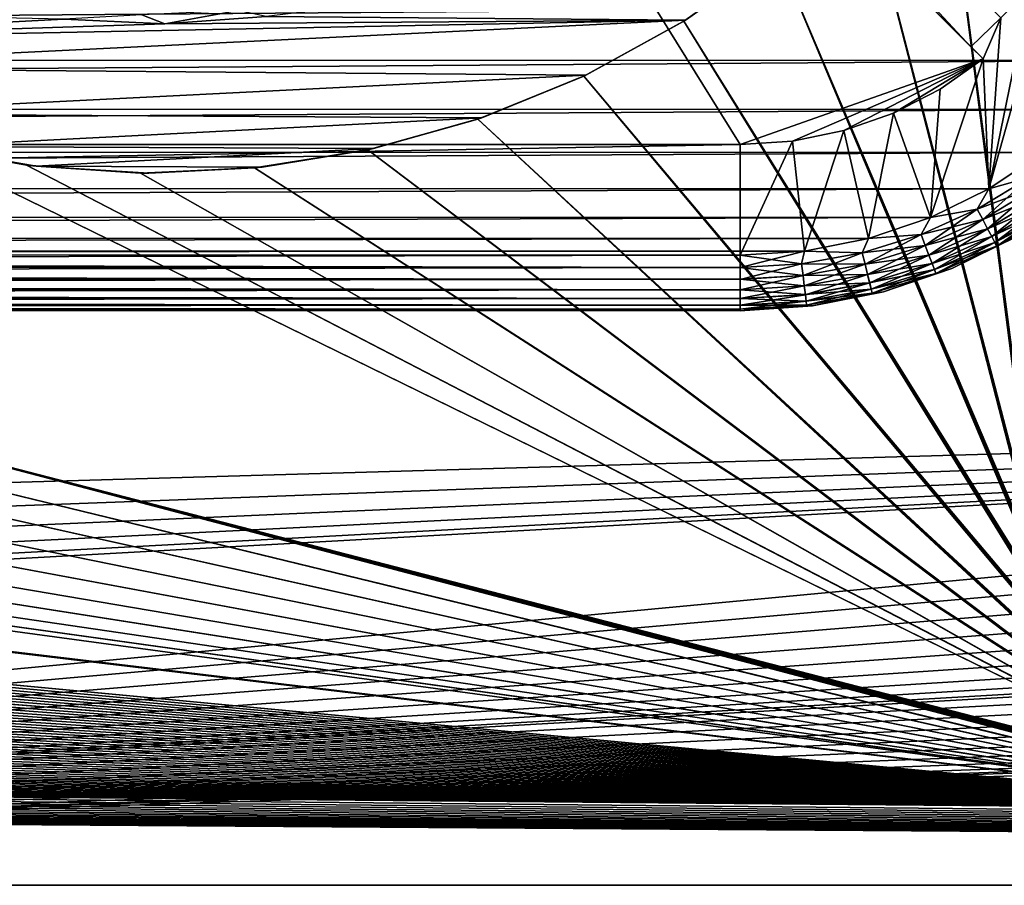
# Model space of a CAD drawing. Header units: metres. Extents: x -205 to 205, y -104 to 104.
# Tile 1025 of 1056: x 42 to 59, y -75 to -59. Entities that reach past the tile are written whole.
import ezdxf

# ---------------------------------------------------------------- set-up
doc = ezdxf.new("R2010")
doc.units = ezdxf.units.M
doc.layers.add('solid_01_2-CONSUMER_EHM_BOX_SW0001', color=7, linetype='CONTINUOUS')

msp = doc.modelspace()

# ---------------------------------------------------------------- linework, layer by layer
at = {"layer": 'solid_01_2-CONSUMER_EHM_BOX_SW0001'}
for points in [[(37.725636, -66.17981), (37.7257, 66.262611), (93.554939, 67.880234)], [(37.725636, -66.737389), (93.554939, 67.880234), (93.353928, 67.360405)], [(37.725636, -66.737389), (37.725636, -66.17981), (93.554939, 67.880234)], [(37.725636, -66.737389), (93.353928, 67.360405), (93.252739, 66.82016)], [(37.423435, -67.797455), (93.252739, 66.82016), (93.252739, 66.262589)], [(37.423435, -67.797455), (37.624447, -67.277626), (93.252739, 66.82016)], [(37.624447, -67.277626), (37.725636, -66.737389), (93.252739, 66.82016)], [(93.25267, -66.17984), (37.423435, -67.797455), (93.252739, 66.262589)], [(44.349907, -44.328465, 63.120499), (58.767025, -59.808388, 69), (49.672161, -50.712219, 65.42598)], [(44.349907, -44.328465, 63.120499), (59.303871, -59.284576, 69), (58.767025, -59.808388, 69)], [(37.595528, -61.574837, 72), (43.786026, -46.668743, 72), (44.826401, -45.865761, 72)], [(54.595528, -61.576061, 72), (37.595528, -61.574837, 72), (44.826401, -45.865761, 72)], [(54.595528, -61.576061, 72), (44.826401, -45.865761, 72), (58.986565, -60.027958, 72)], [(58.986565, -60.027958, 69), (58.986565, -60.027958, 72), (44.826401, -45.865761, 72)], [(49.672161, -50.712219, 65.42598), (58.767025, -59.808388, 69), (44.826401, -45.865761, 72)], [(58.986565, -60.027958, 69), (44.826401, -45.865761, 72), (58.767025, -59.808388, 69)], [(37.595528, -61.574837, 72), (42.657833, -47.341644, 72), (43.786026, -46.668743, 72)], [(37.595528, -61.574837, 72), (41.456921, -47.875465, 72), (42.657833, -47.341644, 72)], [(59.381618, -53.540619, 1.5), (58.186703, -55.236923, 1.5), (59.871582, -68.087105, 1.5)], [(58.186703, -55.236923, 1.5), (56.814636, -56.77578, 1.5), (59.922031, -68.719315, 1.5)], [(58.186703, -55.236923, 1.5), (59.876194, -68.214912, 1.5), (59.871582, -68.087105, 1.5)], [(58.186703, -55.236923, 1.5), (59.883545, -68.342033, 1.5), (59.876194, -68.214912, 1.5)], [(58.186703, -55.236923, 1.5), (59.893635, -68.468483, 1.5), (59.883545, -68.342033, 1.5)], [(58.186703, -55.236923, 1.5), (59.906464, -68.594238, 1.5), (59.893635, -68.468483, 1.5)], [(58.186703, -55.236923, 1.5), (59.922031, -68.719315, 1.5), (59.906464, -68.594238, 1.5)], [(56.814636, -56.77578, 1.5), (55.27655, -58.148926, 1.5), (60.041077, -69.334816, 1.5)], [(56.814636, -56.77578, 1.5), (59.940338, -68.843712, 1.5), (59.922031, -68.719315, 1.5)], [(56.814636, -56.77578, 1.5), (59.961388, -68.967422, 1.5), (59.940338, -68.843712, 1.5)], [(56.814636, -56.77578, 1.5), (59.985172, -69.090446, 1.5), (59.961388, -68.967422, 1.5)], [(56.814636, -56.77578, 1.5), (60.011715, -69.212845, 1.5), (59.985172, -69.090446, 1.5)], [(56.814636, -56.77578, 1.5), (60.041077, -69.334816, 1.5), (60.011715, -69.212845, 1.5)], [(55.288273, -58.139797, 1.571667), (46.032791, -59.259937, 1.571667), (53.608139, -59.325974, 1.571667)], [(55.27655, -58.148926, 1.5), (53.580513, -59.345207, 1.5), (60.322887, -70.168129, 1.5)], [(53.608139, -59.325974, 1.571667), (53.580513, -59.345207, 1.5), (55.27655, -58.148926, 1.5)], [(55.288273, -58.139797, 1.571667), (53.608139, -59.325974, 1.571667), (55.27655, -58.148926, 1.5)], [(55.27655, -58.148926, 1.5), (60.073231, -69.456268, 1.5), (60.041077, -69.334816, 1.5)], [(55.27655, -58.148926, 1.5), (60.108147, -69.57711, 1.5), (60.073231, -69.456268, 1.5)], [(55.27655, -58.148926, 1.5), (60.145786, -69.697212, 1.5), (60.108147, -69.57711, 1.5)], [(55.27655, -58.148926, 1.5), (60.186115, -69.816483, 1.5), (60.145786, -69.697212, 1.5)], [(55.27655, -58.148926, 1.5), (60.229095, -69.934792, 1.5), (60.186115, -69.816483, 1.5)], [(55.27655, -58.148926, 1.5), (60.2747, -70.052048, 1.5), (60.229095, -69.934792, 1.5)], [(55.27655, -58.148926, 1.5), (60.322887, -70.168129, 1.5), (60.2747, -70.052048, 1.5)], [(59.827759, -58.747803, 69), (60.047298, -58.967377, 69), (59.091934, -62.37265, 69)], [(59.303871, -59.284576, 69), (59.827759, -58.747803, 69), (59.091934, -62.37265, 69)], [(-62.400558, -59.064125, 75), (-61.746052, -60.04459, 75), (62.391975, -59.073086, 75)], [(60.047298, -58.967377, 69), (60.072399, -61.718143, 69), (59.091934, -62.37265, 69)], [(-61.746052, -60.04459, 75), (61.737328, -60.053455, 75), (62.391975, -59.073086, 75)], [(34.980827, -59.691872, 1.571667), (42.377007, -59.311321, 1.571667), (34.075726, -59.13512, 1.571667)], [(42.377007, -59.311321, 1.571667), (44.202248, -59.394993, 1.571667), (43.784122, -59.229679, 1.656628)], [(44.202248, -59.394993, 1.571667), (45.524376, -59.153698, 1.656628), (43.784122, -59.229679, 1.656628)], [(44.202248, -59.394993, 1.571667), (46.032791, -59.259937, 1.571667), (45.524376, -59.153698, 1.656628)], [(34.980827, -59.691872, 1.571667), (44.202248, -59.394993, 1.571667), (42.377007, -59.311321, 1.571667)], [(53.608139, -59.325974, 1.571667), (44.202248, -59.394993, 1.571667), (34.980827, -59.691872, 1.571667)], [(53.608139, -59.325974, 1.571667), (34.980827, -59.691872, 1.571667), (35.908718, -60.191017, 1.571667)], [(53.608139, -59.325974, 1.571667), (35.908718, -60.191017, 1.571667), (51.808727, -60.318104, 1.571667)], [(53.608139, -59.325974, 1.571667), (46.032791, -59.259937, 1.571667), (44.202248, -59.394993, 1.571667)], [(53.580513, -59.345207, 1.5), (51.770203, -60.336609, 1.5), (60.733032, -70.951942, 1.5)], [(51.808727, -60.318104, 1.571667), (51.770203, -60.336609, 1.5), (53.580513, -59.345207, 1.5)], [(53.608139, -59.325974, 1.571667), (51.808727, -60.318104, 1.571667), (53.580513, -59.345207, 1.5)], [(53.580513, -59.345207, 1.5), (60.373623, -70.282928, 1.5), (60.322887, -70.168129, 1.5)], [(53.580513, -59.345207, 1.5), (60.426952, -70.396797, 1.5), (60.373623, -70.282928, 1.5)], [(53.580513, -59.345207, 1.5), (60.48291, -70.509888, 1.5), (60.426952, -70.396797, 1.5)], [(53.580513, -59.345207, 1.5), (60.541496, -70.622078, 1.5), (60.48291, -70.509888, 1.5)], [(53.580513, -59.345207, 1.5), (60.602711, -70.733231, 1.5), (60.541496, -70.622078, 1.5)], [(53.580513, -59.345207, 1.5), (60.666557, -70.843224, 1.5), (60.602711, -70.733231, 1.5)], [(53.580513, -59.345207, 1.5), (60.733032, -70.951942, 1.5), (60.666557, -70.843224, 1.5)], [(59.303871, -59.284576, 69), (58.986565, -60.027958, 69), (58.767025, -59.808388, 69)], [(59.303871, -59.284576, 69), (59.091934, -62.37265, 69), (58.986565, -60.027958, 69)], [(-61.746052, -60.04459, 75), (-60.968388, -60.931721, 75), (61.737328, -60.053455, 75)], [(-60.968388, -60.931721, 75), (60.959534, -60.940475, 75), (61.737328, -60.053455, 75)], [(55.542053, -61.511841, 72), (54.595528, -61.576061, 72), (58.986565, -60.027958, 72)], [(56.470581, -61.320396, 72), (55.542053, -61.511841, 72), (58.986565, -60.027958, 72)], [(57.365765, -61.004791, 72), (56.470581, -61.320396, 72), (58.986565, -60.027958, 72)], [(58.209049, -60.571568, 72), (57.365765, -61.004791, 72), (58.986565, -60.027958, 72)], [(59.091934, -62.37265, 69), (58.034176, -62.893459, 69), (58.986565, -60.027958, 69)], [(58.209049, -60.571568, 69), (58.986565, -60.027958, 69), (58.034176, -62.893459, 69)], [(58.209049, -60.571568, 69), (58.209049, -60.571568, 72), (58.986565, -60.027958, 72)], [(58.209049, -60.571568, 69), (58.986565, -60.027958, 72), (58.986565, -60.027958, 69)], [(51.808727, -60.318104, 1.571667), (35.908718, -60.191017, 1.571667), (37.847809, -61.0177, 1.571667)], [(51.808727, -60.318104, 1.571667), (37.847809, -61.0177, 1.571667), (49.926815, -61.091404, 1.571667)], [(51.770203, -60.336609, 1.5), (49.857536, -61.115158, 1.5), (61.187134, -71.573723, 1.5)], [(49.926815, -61.091404, 1.571667), (49.857536, -61.115158, 1.5), (51.770203, -60.336609, 1.5)], [(51.808727, -60.318104, 1.571667), (49.926815, -61.091404, 1.571667), (51.770203, -60.336609, 1.5)], [(51.770203, -60.336609, 1.5), (60.802139, -71.059258, 1.5), (60.733032, -70.951942, 1.5)], [(51.770203, -60.336609, 1.5), (60.873878, -71.165047, 1.5), (60.802139, -71.059258, 1.5)], [(51.770203, -60.336609, 1.5), (60.948246, -71.26918, 1.5), (60.873878, -71.165047, 1.5)], [(51.770203, -60.336609, 1.5), (61.025246, -71.37178, 1.5), (60.948246, -71.26918, 1.5)], [(51.770203, -60.336609, 1.5), (61.104874, -71.473335, 1.5), (61.025246, -71.37178, 1.5)], [(51.770203, -60.336609, 1.5), (61.187134, -71.573723, 1.5), (61.104874, -71.473335, 1.5)], [(57.365765, -61.004791, 69), (57.365765, -61.004791, 72), (58.209049, -60.571568, 72)], [(57.365765, -61.004791, 69), (58.209049, -60.571568, 72), (58.209049, -60.571568, 69)], [(57.365765, -61.004791, 69), (58.209049, -60.571568, 69), (58.034176, -62.893459, 69)], [(-60.968388, -60.931721, 75), (-60.081367, -61.709515, 75), (60.959534, -60.940475, 75)], [(-60.081367, -61.709515, 75), (60.072403, -61.718143, 75), (60.959534, -60.940475, 75)], [(49.926815, -61.091404, 1.571667), (37.847809, -61.0177, 1.571667), (39.848186, -61.61153, 1.571667)], [(56.470581, -61.320396, 69), (56.470581, -61.320396, 72), (57.365765, -61.004791, 72)], [(56.470581, -61.320396, 69), (57.365765, -61.004791, 72), (57.365765, -61.004791, 69)], [(56.470581, -61.320396, 69), (57.365765, -61.004791, 69), (56.915894, -63.271935, 69)], [(57.365765, -61.004791, 69), (58.034176, -62.893459, 69), (56.915894, -63.271935, 69)], [(49.926815, -61.091404, 1.571667), (39.848186, -61.61153, 1.571667), (47.972454, -61.647808, 1.571667)], [(49.857536, -61.115158, 1.5), (47.869251, -61.669849, 1.5), (61.63789, -72.051971, 1.5)], [(47.972454, -61.647808, 1.571667), (47.869251, -61.669849, 1.5), (49.857536, -61.115158, 1.5)], [(49.926815, -61.091404, 1.571667), (47.972454, -61.647808, 1.571667), (49.857536, -61.115158, 1.5)], [(49.857536, -61.115158, 1.5), (61.272022, -71.672768, 1.5), (61.187134, -71.573723, 1.5)], [(49.857536, -61.115158, 1.5), (61.359543, -71.770287, 1.5), (61.272022, -71.672768, 1.5)], [(49.857536, -61.115158, 1.5), (61.449692, -71.866112, 1.5), (61.359543, -71.770287, 1.5)], [(49.857536, -61.115158, 1.5), (61.542477, -71.960068, 1.5), (61.449692, -71.866112, 1.5)], [(49.857536, -61.115158, 1.5), (61.63789, -72.051971, 1.5), (61.542477, -71.960068, 1.5)], [(55.542053, -61.511841, 69), (55.542053, -61.511841, 72), (56.470581, -61.320396, 72)], [(55.542053, -61.511841, 69), (56.470581, -61.320396, 72), (56.470581, -61.320396, 69)], [(55.542053, -61.511841, 69), (56.470581, -61.320396, 69), (55.760872, -63.500359, 69)], [(56.470581, -61.320396, 69), (56.915894, -63.271935, 69), (55.760872, -63.500359, 69)], [(55.542053, -61.511841, 69), (55.760872, -63.500359, 69), (54.595383, -63.576061, 69)], [(54.595528, -61.576061, 69), (55.542053, -61.511841, 69), (54.595383, -63.576061, 69)], [(54.595528, -61.576061, 69), (54.595528, -61.576061, 72), (55.542053, -61.511841, 72)], [(54.595528, -61.576061, 69), (55.542053, -61.511841, 72), (55.542053, -61.511841, 69)], [(-60.081367, -61.709515, 75), (-59.100994, -62.364162, 75), (60.072403, -61.718143, 75)], [(-59.100994, -62.364162, 75), (59.091938, -62.37265, 75), (60.072403, -61.718143, 75)], [(37.595528, -61.574837, 69), (54.595528, -61.576061, 69), (-54.604618, -63.568218, 69)], [(54.595528, -61.576061, 69), (54.595383, -63.576061, 69), (-54.604618, -63.568218, 69)], [(37.595528, -61.574837, 69), (37.595528, -61.574837, 72), (54.595528, -61.576061, 72)], [(37.595528, -61.574837, 69), (54.595528, -61.576061, 72), (54.595528, -61.576061, 69)], [(39.655487, -61.564114, 1.5), (37.739155, -66.458595, 1.5), (62.985886, -72.988861, 1.5)], [(39.655487, -61.564114, 1.5), (62.985886, -72.988861, 1.5), (62.879128, -72.93483, 1.5)], [(41.698982, -61.945698, 1.5), (39.655487, -61.564114, 1.5), (62.879128, -72.93483, 1.5)], [(39.848186, -61.61153, 1.571667), (39.655487, -61.564114, 1.5), (41.698982, -61.945698, 1.5)], [(41.873272, -61.96772, 1.571667), (39.848186, -61.61153, 1.571667), (41.698982, -61.945698, 1.5)], [(47.972454, -61.647808, 1.571667), (39.848186, -61.61153, 1.571667), (41.873272, -61.96772, 1.571667)], [(47.972454, -61.647808, 1.571667), (41.873272, -61.96772, 1.571667), (45.957188, -61.982449, 1.571667)], [(47.869251, -61.669849, 1.5), (45.821911, -61.997845, 1.5), (62.078075, -72.423019, 1.5)], [(45.957188, -61.982449, 1.571667), (45.821911, -61.997845, 1.5), (47.869251, -61.669849, 1.5)], [(47.972454, -61.647808, 1.571667), (45.957188, -61.982449, 1.571667), (47.869251, -61.669849, 1.5)], [(47.869251, -61.669849, 1.5), (61.721767, -72.128998, 1.5), (61.63789, -72.051971, 1.5)], [(47.869251, -61.669849, 1.5), (61.807583, -72.204277, 1.5), (61.721767, -72.128998, 1.5)], [(47.869251, -61.669849, 1.5), (61.895531, -72.278221, 1.5), (61.807583, -72.204277, 1.5)], [(47.869251, -61.669849, 1.5), (61.985737, -72.351196, 1.5), (61.895531, -72.278221, 1.5)], [(47.869251, -61.669849, 1.5), (62.078075, -72.423019, 1.5), (61.985737, -72.351196, 1.5)], [(59.834473, -62.16642, 69.02507), (59.091934, -62.37265, 69), (60.072399, -61.718143, 69)], [(59.833851, -62.16552, 74.975174), (60.072403, -61.718143, 75), (59.091938, -62.37265, 75)], [(41.698982, -61.945698, 1.5), (62.774071, -72.878616, 1.5), (62.670177, -72.819832, 1.5)], [(43.758938, -62.089436, 1.5), (41.698982, -61.945698, 1.5), (62.670177, -72.819832, 1.5)], [(41.698982, -61.945698, 1.5), (62.879128, -72.93483, 1.5), (62.774071, -72.878616, 1.5)], [(41.873272, -61.96772, 1.571667), (41.698982, -61.945698, 1.5), (43.758938, -62.089436, 1.5)], [(43.913315, -62.090946, 1.571667), (41.873272, -61.96772, 1.571667), (43.758938, -62.089436, 1.5)], [(45.957188, -61.982449, 1.571667), (41.873272, -61.96772, 1.571667), (43.913315, -62.090946, 1.571667)], [(45.821911, -61.997845, 1.5), (43.758938, -62.089436, 1.5), (62.466373, -72.695244, 1.5)], [(43.913315, -62.090946, 1.571667), (43.758938, -62.089436, 1.5), (45.821911, -61.997845, 1.5)], [(43.758938, -62.089436, 1.5), (62.56757, -72.758652, 1.5), (62.466373, -72.695244, 1.5)], [(43.758938, -62.089436, 1.5), (62.670177, -72.819832, 1.5), (62.56757, -72.758652, 1.5)], [(45.957188, -61.982449, 1.571667), (43.913315, -62.090946, 1.571667), (45.821911, -61.997845, 1.5)], [(45.821911, -61.997845, 1.5), (62.172432, -72.493515, 1.5), (62.078075, -72.423019, 1.5)], [(45.821911, -61.997845, 1.5), (62.268681, -72.5625, 1.5), (62.172432, -72.493515, 1.5)], [(45.821911, -61.997845, 1.5), (62.366703, -72.629807, 1.5), (62.268681, -72.5625, 1.5)], [(45.821911, -61.997845, 1.5), (62.466373, -72.695244, 1.5), (62.366703, -72.629807, 1.5)], [(59.833851, -62.16552, 74.975174), (59.091938, -62.37265, 75), (58.880856, -62.741535, 74.975174)], [(59.833851, -62.16552, 74.975174), (58.880856, -62.741535, 74.975174), (59.954071, -62.339714, 74.90136)], [(59.834473, -62.16642, 69.02507), (58.881363, -62.742504, 69.02507), (59.091934, -62.37265, 69)], [(58.979668, -62.929844, 69.099129), (58.881363, -62.742504, 69.02507), (59.834473, -62.16642, 69.02507)], [(59.954643, -62.340546, 69.099129), (58.979668, -62.929844, 69.099129), (59.834473, -62.16642, 69.02507)], [(-59.100994, -62.364162, 75), (-58.043312, -62.885124, 75), (59.091938, -62.37265, 75)], [(-58.043312, -62.885124, 75), (58.03418, -62.893459, 75), (59.091938, -62.37265, 75)], [(58.881363, -62.742504, 69.02507), (58.034176, -62.893459, 69), (59.091934, -62.37265, 69)], [(58.880856, -62.741535, 74.975174), (59.091938, -62.37265, 75), (58.03418, -62.893459, 75)], [(58.880856, -62.741535, 74.975174), (58.979198, -62.928947, 74.90136), (59.954071, -62.339714, 74.90136)], [(59.954071, -62.339714, 74.90136), (58.979198, -62.928947, 74.90136), (60.061928, -62.495995, 74.782249)], [(59.067841, -63.09787, 69.218445), (58.979668, -62.929844, 69.099129), (59.954643, -62.340546, 69.099129)], [(60.062424, -62.496719, 69.218445), (59.067841, -63.09787, 69.218445), (59.954643, -62.340546, 69.099129)], [(58.979198, -62.928947, 74.90136), (59.067432, -63.097092, 74.782249), (60.061928, -62.495995, 74.782249)], [(60.061928, -62.495995, 74.782249), (59.067432, -63.097092, 74.782249), (60.152008, -62.626518, 74.62384)], [(59.141445, -63.23814, 69.377037), (59.067841, -63.09787, 69.218445), (60.062424, -62.496719, 69.218445)], [(60.152405, -62.627094, 69.377037), (59.141445, -63.23814, 69.377037), (60.062424, -62.496719, 69.218445)], [(58.880856, -62.741535, 74.975174), (58.03418, -62.893459, 75), (57.865372, -63.198479, 74.975174)], [(58.880856, -62.741535, 74.975174), (57.865372, -63.198479, 74.975174), (58.979198, -62.928947, 74.90136)], [(58.881363, -62.742504, 69.02507), (57.865761, -63.199501, 69.02507), (58.034176, -62.893459, 69)], [(57.940769, -63.397324, 69.099129), (57.865761, -63.199501, 69.02507), (58.881363, -62.742504, 69.02507)], [(58.979668, -62.929844, 69.099129), (57.940769, -63.397324, 69.099129), (58.881363, -62.742504, 69.02507)], [(59.067432, -63.097092, 74.782249), (59.141121, -63.237518, 74.62384), (60.152008, -62.626518, 74.62384)], [(60.152008, -62.626518, 74.62384), (59.141121, -63.237518, 74.62384), (60.21978, -62.72472, 74.43409)], [(59.141121, -63.237518, 74.62384), (59.196564, -63.343178, 74.43409), (60.21978, -62.72472, 74.43409)], [(59.196789, -63.343605, 69.566925), (59.141445, -63.23814, 69.377037), (60.152405, -62.627094, 69.377037)], [(60.21978, -62.72472, 74.43409), (59.196564, -63.343178, 74.43409), (60.261845, -62.785671, 74.222519)], [(59.196564, -63.343178, 74.43409), (59.230976, -63.408752, 74.222519), (60.261845, -62.785671, 74.222519)], [(60.220058, -62.725121, 69.566925), (59.196789, -63.343605, 69.566925), (60.152405, -62.627094, 69.377037)], [(59.231091, -63.408974, 69.778572), (59.196789, -63.343605, 69.566925), (60.220058, -62.725121, 69.566925)], [(59.595409, -63.236671, 74), (60.261845, -62.785671, 74.222519), (59.230976, -63.408752, 74.222519)], [(60.261986, -62.785877, 69.778572), (59.231091, -63.408974, 69.778572), (60.220058, -62.725121, 69.566925)], [(59.595409, -63.236671, 70), (59.231091, -63.408974, 69.778572), (60.261986, -62.785877, 69.778572)], [(-58.043312, -62.885124, 75), (-56.925083, -63.26376, 75), (58.03418, -62.893459, 75)], [(-56.925083, -63.26376, 75), (56.915897, -63.271935, 75), (58.03418, -62.893459, 75)], [(57.865761, -63.199501, 69.02507), (56.915894, -63.271935, 69), (58.034176, -62.893459, 69)], [(57.865372, -63.198479, 74.975174), (58.03418, -62.893459, 75), (56.915897, -63.271935, 75)], [(57.865372, -63.198479, 74.975174), (57.940411, -63.396378, 74.90136), (58.979198, -62.928947, 74.90136)], [(58.979198, -62.928947, 74.90136), (57.940411, -63.396378, 74.90136), (59.067432, -63.097092, 74.782249)], [(58.008045, -63.574753, 69.218445), (57.940769, -63.397324, 69.099129), (58.979668, -62.929844, 69.099129)], [(59.067841, -63.09787, 69.218445), (58.008045, -63.574753, 69.218445), (58.979668, -62.929844, 69.099129)], [(57.940411, -63.396378, 74.90136), (58.007732, -63.573933, 74.782249), (59.067432, -63.097092, 74.782249)], [(59.067432, -63.097092, 74.782249), (58.007732, -63.573933, 74.782249), (59.141121, -63.237518, 74.62384)], [(58.064205, -63.722874, 69.377037), (58.008045, -63.574753, 69.218445), (59.067841, -63.09787, 69.218445)], [(59.141445, -63.23814, 69.377037), (58.064205, -63.722874, 69.377037), (59.067841, -63.09787, 69.218445)], [(-56.925083, -63.26376, 75), (-55.770092, -63.492352, 75), (56.915897, -63.271935, 75)], [(-55.770092, -63.492352, 75), (55.760872, -63.500359, 75), (56.915897, -63.271935, 75)], [(56.802219, -63.529686, 74.975174), (56.915897, -63.271935, 75), (55.760872, -63.500359, 75)], [(56.802479, -63.53075, 69.02507), (55.760872, -63.500359, 69), (56.915894, -63.271935, 69)], [(57.865372, -63.198479, 74.975174), (56.915897, -63.271935, 75), (56.802219, -63.529686, 74.975174)], [(57.865372, -63.198479, 74.975174), (56.802219, -63.529686, 74.975174), (57.940411, -63.396378, 74.90136)], [(57.865761, -63.199501, 69.02507), (56.802479, -63.53075, 69.02507), (56.915894, -63.271935, 69)], [(56.853096, -63.736172, 69.099129), (56.802479, -63.53075, 69.02507), (57.865761, -63.199501, 69.02507)], [(57.940769, -63.397324, 69.099129), (56.853096, -63.736172, 69.099129), (57.865761, -63.199501, 69.02507)], [(58.007732, -63.573933, 74.782249), (58.063957, -63.722218, 74.62384), (59.141121, -63.237518, 74.62384)], [(59.141121, -63.237518, 74.62384), (58.063957, -63.722218, 74.62384), (59.196564, -63.343178, 74.43409)], [(58.106434, -63.834244, 69.566925), (58.064205, -63.722874, 69.377037), (59.141445, -63.23814, 69.377037)], [(59.196789, -63.343605, 69.566925), (58.106434, -63.834244, 69.566925), (59.141445, -63.23814, 69.377037)], [(58.422199, -63.815128, 74), (59.595409, -63.236671, 74), (59.230976, -63.408752, 74.222519)], [(59.595409, -63.236671, 70), (59.595409, -63.236671, 74), (58.422199, -63.815128, 74)], [(59.595409, -63.236671, 70), (58.422199, -63.815128, 74), (58.422199, -63.815128, 70)], [(59.595409, -63.236671, 70), (58.422199, -63.815128, 70), (59.231091, -63.408974, 69.778572)], [(-55.770092, -63.492352, 75), (-54.604618, -63.568218, 75), (55.760872, -63.500359, 75)], [(-54.604618, -63.568218, 75), (54.595383, -63.576061, 75), (55.760872, -63.500359, 75)], [(54.595367, -63.79858, 69.02507), (54.595383, -63.576061, 69), (55.760872, -63.500359, 69)], [(55.707024, -63.731419, 69.02507), (54.595367, -63.79858, 69.02507), (55.760872, -63.500359, 69)], [(55.706894, -63.730331, 74.975174), (55.760872, -63.500359, 75), (54.595383, -63.576061, 75)], [(56.802219, -63.529686, 74.975174), (55.760872, -63.500359, 75), (55.706894, -63.730331, 74.975174)], [(56.802479, -63.53075, 69.02507), (55.707024, -63.731419, 69.02507), (55.760872, -63.500359, 69)], [(56.802219, -63.529686, 74.975174), (56.852856, -63.735188, 74.90136), (57.940411, -63.396378, 74.90136)], [(57.940411, -63.396378, 74.90136), (56.852856, -63.735188, 74.90136), (58.007732, -63.573933, 74.782249)], [(56.898495, -63.920414, 69.218445), (56.853096, -63.736172, 69.099129), (57.940769, -63.397324, 69.099129)], [(58.008045, -63.574753, 69.218445), (56.898495, -63.920414, 69.218445), (57.940769, -63.397324, 69.099129)], [(58.063957, -63.722218, 74.62384), (58.106262, -63.833786, 74.43409), (59.196564, -63.343178, 74.43409)], [(59.196564, -63.343178, 74.43409), (58.106262, -63.833786, 74.43409), (59.230976, -63.408752, 74.222519)], [(58.106262, -63.833786, 74.43409), (58.132519, -63.903034, 74.222519), (59.230976, -63.408752, 74.222519)], [(58.132607, -63.903267, 69.778572), (58.106434, -63.834244, 69.566925), (59.196789, -63.343605, 69.566925)], [(58.422199, -63.815128, 74), (59.230976, -63.408752, 74.222519), (58.132519, -63.903034, 74.222519)], [(59.231091, -63.408974, 69.778572), (58.132607, -63.903267, 69.778572), (59.196789, -63.343605, 69.566925)], [(58.422199, -63.815128, 70), (58.132607, -63.903267, 69.778572), (59.231091, -63.408974, 69.778572)], [(-54.604633, -63.789642, 74.975174), (54.595383, -63.576061, 75), (-54.604618, -63.568218, 75)], [(-54.604633, -63.790737, 69.02507), (-54.604618, -63.568218, 69), (54.595367, -63.79858, 69.02507)], [(54.595367, -63.797485, 74.975174), (54.595383, -63.576061, 75), (-54.604633, -63.789642, 74.975174)], [(54.595367, -63.79858, 69.02507), (-54.604618, -63.568218, 69), (54.595383, -63.576061, 69)], [(55.706894, -63.730331, 74.975174), (54.595383, -63.576061, 75), (54.595367, -63.797485, 74.975174)], [(56.802219, -63.529686, 74.975174), (55.706894, -63.730331, 74.975174), (56.852856, -63.735188, 74.90136)], [(55.73251, -63.941441, 69.099129), (55.707024, -63.731419, 69.02507), (56.802479, -63.53075, 69.02507)], [(56.853096, -63.736172, 69.099129), (55.73251, -63.941441, 69.099129), (56.802479, -63.53075, 69.02507)], [(56.852856, -63.735188, 74.90136), (56.898285, -63.919563, 74.782249), (58.007732, -63.573933, 74.782249)], [(58.007732, -63.573933, 74.782249), (56.898285, -63.919563, 74.782249), (58.063957, -63.722218, 74.62384)], [(56.936394, -64.074226, 69.377037), (56.898495, -63.920414, 69.218445), (58.008045, -63.574753, 69.218445)], [(58.064205, -63.722874, 69.377037), (56.936394, -64.074226, 69.377037), (58.008045, -63.574753, 69.218445)], [(54.595367, -63.797485, 74.975174), (-54.604633, -63.789642, 74.975174), (-54.604649, -64.001289, 74.90136)], [(-54.604649, -64.002304, 69.099129), (-54.604633, -63.790737, 69.02507), (54.595352, -64.010147, 69.099129)], [(54.595352, -64.009132, 74.90136), (54.595367, -63.797485, 74.975174), (-54.604649, -64.001289, 74.90136)], [(-54.604633, -63.790737, 69.02507), (54.595367, -63.79858, 69.02507), (54.595352, -64.010147, 69.099129)], [(54.595352, -64.010147, 69.099129), (54.595367, -63.79858, 69.02507), (55.707024, -63.731419, 69.02507)], [(55.73251, -63.941441, 69.099129), (54.595352, -64.010147, 69.099129), (55.707024, -63.731419, 69.02507)], [(55.732388, -63.940437, 74.90136), (54.595367, -63.797485, 74.975174), (54.595352, -64.009132, 74.90136)], [(55.706894, -63.730331, 74.975174), (54.595367, -63.797485, 74.975174), (55.732388, -63.940437, 74.90136)], [(55.706894, -63.730331, 74.975174), (55.732388, -63.940437, 74.90136), (56.852856, -63.735188, 74.90136)], [(56.852856, -63.735188, 74.90136), (55.732388, -63.940437, 74.90136), (56.898285, -63.919563, 74.782249)], [(55.755371, -64.129814, 69.218445), (55.73251, -63.941441, 69.099129), (56.853096, -63.736172, 69.099129)], [(56.898495, -63.920414, 69.218445), (55.755371, -64.129814, 69.218445), (56.853096, -63.736172, 69.099129)], [(56.898285, -63.919563, 74.782249), (56.936226, -64.073547, 74.62384), (58.063957, -63.722218, 74.62384)], [(58.063957, -63.722218, 74.62384), (56.936226, -64.073547, 74.62384), (58.106262, -63.833786, 74.43409)], [(56.936226, -64.073547, 74.62384), (56.964771, -64.1894, 74.43409), (58.106262, -63.833786, 74.43409)], [(56.96489, -64.189873, 69.566925), (56.936394, -64.074226, 69.377037), (58.064205, -63.722874, 69.377037)], [(58.106262, -63.833786, 74.43409), (56.964771, -64.1894, 74.43409), (58.132519, -63.903034, 74.222519)], [(58.106434, -63.834244, 69.566925), (56.96489, -64.189873, 69.566925), (58.064205, -63.722874, 69.377037)], [(56.982552, -64.261551, 69.778572), (56.96489, -64.189873, 69.566925), (58.106434, -63.834244, 69.566925)], [(58.132607, -63.903267, 69.778572), (56.982552, -64.261551, 69.778572), (58.106434, -63.834244, 69.566925)], [(57.183525, -64.235504, 74), (58.422199, -63.815128, 74), (58.132519, -63.903034, 74.222519)], [(58.422199, -63.815128, 70), (58.422199, -63.815128, 74), (57.183525, -64.235504, 74)], [(58.422199, -63.815128, 70), (57.183525, -64.235504, 74), (57.183525, -64.235504, 70)], [(58.422199, -63.815128, 70), (57.183525, -64.235504, 70), (58.132607, -63.903267, 69.778572)], [(54.595352, -64.009132, 74.90136), (-54.604649, -64.001289, 74.90136), (-54.60466, -64.191177, 74.782249)], [(-54.60466, -64.192055, 69.218445), (-54.604649, -64.002304, 69.099129), (54.595337, -64.199898, 69.218445)], [(54.595337, -64.19902, 74.782249), (54.595352, -64.009132, 74.90136), (-54.60466, -64.191177, 74.782249)], [(-54.604649, -64.002304, 69.099129), (54.595352, -64.010147, 69.099129), (54.595337, -64.199898, 69.218445)], [(54.595337, -64.199898, 69.218445), (54.595352, -64.010147, 69.099129), (55.73251, -63.941441, 69.099129)], [(55.755371, -64.129814, 69.218445), (54.595337, -64.199898, 69.218445), (55.73251, -63.941441, 69.099129)], [(55.755264, -64.128944, 74.782249), (54.595352, -64.009132, 74.90136), (54.595337, -64.19902, 74.782249)], [(55.732388, -63.940437, 74.90136), (54.595352, -64.009132, 74.90136), (55.755264, -64.128944, 74.782249)], [(55.732388, -63.940437, 74.90136), (55.755264, -64.128944, 74.782249), (56.898285, -63.919563, 74.782249)], [(56.898285, -63.919563, 74.782249), (55.755264, -64.128944, 74.782249), (56.936226, -64.073547, 74.62384)], [(55.774452, -64.287071, 69.377037), (55.755371, -64.129814, 69.218445), (56.898495, -63.920414, 69.218445)], [(56.936394, -64.074226, 69.377037), (55.774452, -64.287071, 69.377037), (56.898495, -63.920414, 69.218445)], [(56.964771, -64.1894, 74.43409), (56.982491, -64.261307, 74.222519), (58.132519, -63.903034, 74.222519)], [(57.183525, -64.235504, 74), (58.132519, -63.903034, 74.222519), (56.982491, -64.261307, 74.222519)], [(57.183525, -64.235504, 70), (56.982552, -64.261551, 69.778572), (58.132607, -63.903267, 69.778572)], [(54.595337, -64.19902, 74.782249), (-54.60466, -64.191177, 74.782249), (-54.604671, -64.34977, 74.62384)], [(-54.604671, -64.350471, 69.377037), (-54.60466, -64.192055, 69.218445), (54.595325, -64.358307, 69.377037)], [(54.595325, -64.357613, 74.62384), (54.595337, -64.19902, 74.782249), (-54.604671, -64.34977, 74.62384)], [(-54.60466, -64.192055, 69.218445), (54.595337, -64.199898, 69.218445), (54.595325, -64.358307, 69.377037)], [(54.595325, -64.358307, 69.377037), (54.595337, -64.199898, 69.218445), (55.755371, -64.129814, 69.218445)], [(55.774452, -64.287071, 69.377037), (54.595325, -64.358307, 69.377037), (55.755371, -64.129814, 69.218445)], [(55.774368, -64.286377, 74.62384), (54.595337, -64.19902, 74.782249), (54.595325, -64.357613, 74.62384)], [(55.755264, -64.128944, 74.782249), (54.595337, -64.19902, 74.782249), (55.774368, -64.286377, 74.62384)], [(55.755264, -64.128944, 74.782249), (55.774368, -64.286377, 74.62384), (56.936226, -64.073547, 74.62384)], [(56.936226, -64.073547, 74.62384), (55.774368, -64.286377, 74.62384), (56.964771, -64.1894, 74.43409)], [(55.774368, -64.286377, 74.62384), (55.788742, -64.404831, 74.43409), (56.964771, -64.1894, 74.43409)], [(55.788799, -64.405312, 69.566925), (55.774452, -64.287071, 69.377037), (56.936394, -64.074226, 69.377037)], [(56.964771, -64.1894, 74.43409), (55.788742, -64.404831, 74.43409), (56.982491, -64.261307, 74.222519)], [(56.96489, -64.189873, 69.566925), (55.788799, -64.405312, 69.566925), (56.936394, -64.074226, 69.377037)], [(55.797695, -64.478592, 69.778572), (55.788799, -64.405312, 69.566925), (56.96489, -64.189873, 69.566925)], [(56.982552, -64.261551, 69.778572), (55.797695, -64.478592, 69.778572), (56.96489, -64.189873, 69.566925)], [(-54.604683, -64.469574, 69.566925), (-54.604671, -64.350471, 69.377037), (54.595318, -64.477417, 69.566925)], [(54.595325, -64.357613, 74.62384), (-54.604671, -64.34977, 74.62384), (-54.604679, -64.469086, 74.43409)], [(54.595318, -64.476929, 74.43409), (54.595325, -64.357613, 74.62384), (-54.604679, -64.469086, 74.43409)], [(-54.604671, -64.350471, 69.377037), (54.595325, -64.358307, 69.377037), (54.595318, -64.477417, 69.566925)], [(54.595318, -64.477417, 69.566925), (54.595325, -64.358307, 69.377037), (55.774452, -64.287071, 69.377037)], [(55.788799, -64.405312, 69.566925), (54.595318, -64.477417, 69.566925), (55.774452, -64.287071, 69.377037)], [(55.788742, -64.404831, 74.43409), (54.595325, -64.357613, 74.62384), (54.595318, -64.476929, 74.43409)], [(55.774368, -64.286377, 74.62384), (54.595325, -64.357613, 74.62384), (55.788742, -64.404831, 74.43409)], [(55.788742, -64.404831, 74.43409), (55.797665, -64.478348, 74.222519), (56.982491, -64.261307, 74.222519)], [(55.900581, -64.490601, 74), (56.982491, -64.261307, 74.222519), (55.797665, -64.478348, 74.222519)], [(55.900581, -64.490601, 70), (55.797695, -64.478592, 69.778572), (56.982552, -64.261551, 69.778572)], [(55.900581, -64.490601, 74), (57.183525, -64.235504, 74), (56.982491, -64.261307, 74.222519)], [(57.183525, -64.235504, 70), (57.183525, -64.235504, 74), (55.900581, -64.490601, 74)], [(57.183525, -64.235504, 70), (55.900581, -64.490601, 74), (55.900581, -64.490601, 70)], [(57.183525, -64.235504, 70), (55.900581, -64.490601, 70), (56.982552, -64.261551, 69.778572)], [(54.595318, -64.476929, 74.43409), (-54.604679, -64.469086, 74.43409), (-54.604687, -64.543144, 74.222519)], [(-54.604687, -64.543396, 69.778572), (-54.604683, -64.469574, 69.566925), (54.595314, -64.551239, 69.778572)], [(54.595314, -64.550987, 74.222519), (54.595318, -64.476929, 74.43409), (-54.604687, -64.543144, 74.222519)], [(54.595314, -64.550987, 74.222519), (-54.604687, -64.543144, 74.222519), (-54.604687, -64.568214, 74)], [(-54.604687, -64.543396, 69.778572), (54.59531, -64.576057, 70), (-54.604687, -64.568214, 70)], [(-54.604687, -64.543396, 69.778572), (54.595314, -64.551239, 69.778572), (54.59531, -64.576057, 70)], [(54.595314, -64.550987, 74.222519), (-54.604687, -64.568214, 74), (54.59531, -64.576057, 74)], [(54.59531, -64.576057, 70), (-54.604687, -64.568214, 74), (-54.604687, -64.568214, 70)], [(54.59531, -64.576057, 70), (54.59531, -64.576057, 74), (-54.604687, -64.568214, 74)], [(-54.604683, -64.469574, 69.566925), (54.595318, -64.477417, 69.566925), (54.595314, -64.551239, 69.778572)], [(55.797695, -64.478592, 69.778572), (54.59531, -64.576057, 70), (54.595314, -64.551239, 69.778572)], [(55.900581, -64.490601, 70), (54.59531, -64.576057, 70), (55.797695, -64.478592, 69.778572)], [(55.900581, -64.490601, 70), (54.59531, -64.576057, 74), (54.59531, -64.576057, 70)], [(55.900581, -64.490601, 74), (54.595314, -64.550987, 74.222519), (54.59531, -64.576057, 74)], [(55.900581, -64.490601, 70), (55.900581, -64.490601, 74), (54.59531, -64.576057, 74)], [(54.595314, -64.551239, 69.778572), (54.595318, -64.477417, 69.566925), (55.788799, -64.405312, 69.566925)], [(55.797695, -64.478592, 69.778572), (54.595314, -64.551239, 69.778572), (55.788799, -64.405312, 69.566925)], [(55.797665, -64.478348, 74.222519), (54.595318, -64.476929, 74.43409), (54.595314, -64.550987, 74.222519)], [(55.900581, -64.490601, 74), (55.797665, -64.478348, 74.222519), (54.595314, -64.550987, 74.222519)], [(55.788742, -64.404831, 74.43409), (54.595318, -64.476929, 74.43409), (55.797665, -64.478348, 74.222519)], [(93.25267, -66.17984), (-0.010849, -74.95858), (35.297779, -69.405174)], [(93.25267, -66.17984), (93.25267, -66.737411), (-0.010849, -74.95858)], [(93.25267, -66.17984), (35.297779, -69.405174), (35.821892, -69.25634)], [(93.25267, -66.17984), (35.821892, -69.25634), (36.318722, -69.007942)], [(93.25267, -66.17984), (36.318722, -69.007942), (36.758873, -68.676636)], [(93.25267, -66.17984), (36.758873, -68.676636), (37.133389, -68.264832)], [(93.25267, -66.17984), (37.133389, -68.264832), (37.423435, -67.797455)], [(64.013695, -73.380638, 1.5), (37.739155, -66.458595, 1.5), (37.693558, -66.97966, 1.5)], [(63.094803, -73.041122, 1.5), (62.985886, -72.988861, 1.5), (37.739155, -66.458595, 1.5)], [(63.205627, -73.091499, 1.5), (63.094803, -73.041122, 1.5), (37.739155, -66.458595, 1.5)], [(63.318104, -73.139862, 1.5), (63.205627, -73.091499, 1.5), (37.739155, -66.458595, 1.5)], [(63.431988, -73.186081, 1.5), (63.318104, -73.139862, 1.5), (37.739155, -66.458595, 1.5)], [(63.547024, -73.230026, 1.5), (63.431988, -73.186081, 1.5), (37.739155, -66.458595, 1.5)], [(63.662964, -73.271584, 1.5), (63.547024, -73.230026, 1.5), (37.739155, -66.458595, 1.5)], [(63.779556, -73.310623, 1.5), (63.662964, -73.271584, 1.5), (37.739155, -66.458595, 1.5)], [(63.896553, -73.347015, 1.5), (63.779556, -73.310623, 1.5), (37.739155, -66.458595, 1.5)], [(64.013695, -73.380638, 1.5), (63.896553, -73.347015, 1.5), (37.739155, -66.458595, 1.5)], [(93.25267, -66.737411), (93.353859, -67.277657), (-0.010849, -74.95858)], [(158.75267, -66.737442), (-0.010849, -74.95858), (100.239151, -69.458626)], [(158.75267, -66.737442), (158.853867, -67.277687), (-0.010849, -74.95858)], [(64.130737, -73.411362, 1.5), (37.693558, -66.97966, 1.5), (37.558327, -67.484406, 1.5)], [(64.130737, -73.411362, 1.5), (64.013695, -73.380638, 1.5), (37.693558, -66.97966, 1.5)], [(93.353859, -67.277657), (93.554871, -67.797485), (-0.010849, -74.95858)], [(158.853867, -67.277687), (159.054871, -67.797516), (-0.010849, -74.95858)], [(64.248222, -73.439323, 1.5), (37.558327, -67.484406, 1.5), (37.337082, -67.958855, 1.5)], [(64.248222, -73.439323, 1.5), (64.130737, -73.411362, 1.5), (37.558327, -67.484406, 1.5)], [(93.554871, -67.797485), (93.844917, -68.264854), (-0.010849, -74.95858)], [(159.054871, -67.797516), (159.344925, -68.264893), (-0.010849, -74.95858)], [(64.96859, -73.553467, 1.5), (5.608599, -67.95858, 1.5), (5.606888, -68.086899, 1.5)], [(64.847527, -73.540863, 1.5), (30.218094, -69.412994, 1.5), (5.608599, -67.95858, 1.5)], [(64.96859, -73.553467, 1.5), (64.847527, -73.540863, 1.5), (5.608599, -67.95858, 1.5)], [(64.366714, -73.464745, 1.5), (37.337082, -67.958855, 1.5), (37.037521, -68.386681, 1.5)], [(64.366714, -73.464745, 1.5), (64.248222, -73.439323, 1.5), (37.337082, -67.958855, 1.5)], [(64.96859, -73.553467, 1.5), (5.606888, -68.086899, 1.5), (5.60239, -68.214622, 1.5)], [(93.844917, -68.264854), (94.219437, -68.676659), (-0.010849, -74.95858)], [(159.344925, -68.264893), (159.719437, -68.676689), (-0.010849, -74.95858)], [(64.96859, -73.553467, 1.5), (5.60239, -68.214622, 1.5), (5.595106, -68.341743, 1.5)], [(64.96859, -73.553467, 1.5), (5.585034, -68.468269, 1.5), (5.572176, -68.594193, 1.5)], [(64.96859, -73.553467, 1.5), (5.595106, -68.341743, 1.5), (5.585034, -68.468269, 1.5)], [(64.486069, -73.487617, 1.5), (37.037521, -68.386681, 1.5), (36.667236, -68.756966, 1.5)], [(64.486069, -73.487617, 1.5), (64.366714, -73.464745, 1.5), (37.037521, -68.386681, 1.5)], [(64.96859, -73.553467, 1.5), (5.572176, -68.594193, 1.5), (5.556531, -68.719513, 1.5)], [(94.219437, -68.676659), (94.659584, -69.007965), (-0.010849, -74.95858)], [(159.719437, -68.676689), (160.159592, -69.007996), (-0.010849, -74.95858)], [(65.089653, -73.563484, 1.5), (5.5381, -68.844246, 1.5), (5.516881, -68.968369, 1.5)], [(64.96859, -73.553467, 1.5), (5.556531, -68.719513, 1.5), (5.5381, -68.844246, 1.5)], [(5.5381, -68.844246, 1.5), (65.089653, -73.563484, 1.5), (64.96859, -73.553467, 1.5)], [(64.486069, -73.487617, 1.5), (36.667236, -68.756966, 1.5), (36.239414, -69.056526, 1.5)], [(94.659584, -69.007965), (95.15641, -69.256371), (-0.010849, -74.95858)], [(160.159592, -69.007996), (160.656418, -69.256401), (-0.010849, -74.95858)], [(65.089653, -73.563484, 1.5), (5.516881, -68.968369, 1.5), (5.492876, -69.091904, 1.5)], [(65.089653, -73.563484, 1.5), (5.492876, -69.091904, 1.5), (5.466072, -69.214897, 1.5)], [(64.606094, -73.507935, 1.5), (36.239414, -69.056526, 1.5), (35.764957, -69.277771, 1.5)], [(64.606094, -73.507935, 1.5), (64.486069, -73.487617, 1.5), (36.239414, -69.056526, 1.5)], [(95.15641, -69.256371), (95.680527, -69.405197), (-0.010849, -74.95858)], [(160.656418, -69.256401), (161.180527, -69.405228), (-0.010849, -74.95858)], [(65.089653, -73.563484, 1.5), (5.436422, -69.337585, 1.5), (5.403945, -69.459885, 1.5)], [(65.089653, -73.563484, 1.5), (5.466072, -69.214897, 1.5), (5.436422, -69.337585, 1.5)], [(64.606094, -73.507935, 1.5), (35.764957, -69.277771, 1.5), (35.260212, -69.413002, 1.5)], [(95.680527, -69.405197), (96.239151, -69.458626), (-0.010849, -74.95858)], [(161.180527, -69.405228), (161.739151, -69.458656), (-0.010849, -74.95858)], [(96.239151, -69.458626), (100.239151, -69.458626), (-0.010849, -74.95858)], [(165.739151, -69.458656), (199.989151, -74.958672), (-0.010849, -74.95858)], [(161.739151, -69.458656), (165.739151, -69.458656), (-0.010849, -74.95858)], [(65.089653, -73.563484, 1.5), (5.403945, -69.459885, 1.5), (5.368667, -69.581665, 1.5)], [(64.847527, -73.540863, 1.5), (30.739153, -69.458595, 1.5), (30.218094, -69.412994, 1.5)], [(64.726639, -73.525688, 1.5), (34.739155, -69.458595, 1.5), (30.739153, -69.458595, 1.5)], [(64.847527, -73.540863, 1.5), (64.726639, -73.525688, 1.5), (30.739153, -69.458595, 1.5)], [(64.726639, -73.525688, 1.5), (35.260212, -69.413002, 1.5), (34.739155, -69.458595, 1.5)], [(35.260212, -69.413002, 1.5), (64.726639, -73.525688, 1.5), (64.606094, -73.507935, 1.5)], [(65.089653, -73.563484, 1.5), (5.330613, -69.702782, 1.5), (5.289809, -69.82312, 1.5)], [(65.089653, -73.563484, 1.5), (5.368667, -69.581665, 1.5), (5.330613, -69.702782, 1.5)], [(65.089653, -73.563484, 1.5), (5.289809, -69.82312, 1.5), (5.24628, -69.942543, 1.5)], [(65.210548, -73.5709, 1.5), (5.200054, -70.060913, 1.5), (5.151155, -70.178108, 1.5)], [(65.089653, -73.563484, 1.5), (5.24628, -69.942543, 1.5), (5.200054, -70.060913, 1.5)], [(5.200054, -70.060913, 1.5), (65.210548, -73.5709, 1.5), (65.089653, -73.563484, 1.5)], [(65.210548, -73.5709, 1.5), (5.151155, -70.178108, 1.5), (5.099609, -70.293999, 1.5)], [(65.210548, -73.5709, 1.5), (5.045421, -70.408966, 1.5), (4.98857, -70.52317, 1.5)], [(65.210548, -73.5709, 1.5), (5.099609, -70.293999, 1.5), (5.045421, -70.408966, 1.5)], [(65.210548, -73.5709, 1.5), (4.98857, -70.52317, 1.5), (4.929034, -70.63649, 1.5)], [(65.210548, -73.5709, 1.5), (4.866793, -70.748802, 1.5), (4.801825, -70.859978, 1.5)], [(65.210548, -73.5709, 1.5), (4.929034, -70.63649, 1.5), (4.866793, -70.748802, 1.5)], [(65.210548, -73.5709, 1.5), (4.734108, -70.969894, 1.5), (4.663623, -71.078423, 1.5)], [(65.210548, -73.5709, 1.5), (4.801825, -70.859978, 1.5), (4.734108, -70.969894, 1.5)], [(65.210548, -73.5709, 1.5), (4.663623, -71.078423, 1.5), (4.590346, -71.18544, 1.5)], [(65.331116, -73.575722, 1.5), (4.514258, -71.290817, 1.5), (4.435336, -71.394707, 1.5)], [(65.210548, -73.5709, 1.5), (4.590346, -71.18544, 1.5), (4.514258, -71.290817, 1.5)], [(4.514258, -71.290817, 1.5), (65.331116, -73.575722, 1.5), (65.210548, -73.5709, 1.5)], [(65.331116, -73.575722, 1.5), (4.35358, -71.497681, 1.5), (4.269015, -71.599564, 1.5)], [(65.331116, -73.575722, 1.5), (4.435336, -71.394707, 1.5), (4.35358, -71.497681, 1.5)], [(65.331116, -73.575722, 1.5), (4.269015, -71.599564, 1.5), (4.181667, -71.700142, 1.5)], [(65.331116, -73.575722, 1.5), (4.091561, -71.799187, 1.5), (3.998722, -71.896484, 1.5)], [(65.331116, -73.575722, 1.5), (4.181667, -71.700142, 1.5), (4.091561, -71.799187, 1.5)], [(65.331116, -73.575722, 1.5), (3.903177, -71.991806, 1.5), (3.80495, -72.084946, 1.5)], [(65.331116, -73.575722, 1.5), (3.998722, -71.896484, 1.5), (3.903177, -71.991806, 1.5)], [(65.331116, -73.575722, 1.5), (3.718641, -72.162865, 1.5), (3.630397, -72.238869, 1.5)], [(65.331116, -73.575722, 1.5), (3.80495, -72.084946, 1.5), (3.718641, -72.162865, 1.5)], [(65.331116, -73.575722, 1.5), (3.446997, -72.386955, 1.5), (3.351815, -72.459267, 1.5)], [(65.331116, -73.575722, 1.5), (3.539915, -72.313431, 1.5), (3.446997, -72.386955, 1.5)], [(65.331116, -73.575722, 1.5), (3.630397, -72.238869, 1.5), (3.539915, -72.313431, 1.5)], [(65.45118, -73.577927, 1.5), (3.254541, -72.530159, 1.5), (3.155346, -72.599449, 1.5)], [(65.331116, -73.575722, 1.5), (3.351815, -72.459267, 1.5), (3.254541, -72.530159, 1.5)], [(3.254541, -72.530159, 1.5), (65.45118, -73.577927, 1.5), (65.331116, -73.575722, 1.5)], [(65.45118, -73.577927, 1.5), (2.95188, -72.732452, 1.5), (2.847952, -72.795776, 1.5)], [(65.45118, -73.577927, 1.5), (3.054401, -72.666946, 1.5), (2.95188, -72.732452, 1.5)], [(65.45118, -73.577927, 1.5), (3.155346, -72.599449, 1.5), (3.054401, -72.666946, 1.5)], [(65.45118, -73.577927, 1.5), (2.636566, -72.915123, 1.5), (2.529451, -72.970764, 1.5)], [(65.45118, -73.577927, 1.5), (2.74279, -72.856735, 1.5), (2.636566, -72.915123, 1.5)], [(65.45118, -73.577927, 1.5), (2.847952, -72.795776, 1.5), (2.74279, -72.856735, 1.5)], [(2.310218, -73.075233, 1.5), (2.197813, -73.124382, 1.5), (199.989151, -74.958672, 1.5)], [(2.420849, -73.023994, 1.5), (2.310218, -73.075233, 1.5), (199.989151, -74.958672, 1.5)], [(65.45118, -73.577927, 1.5), (2.529451, -72.970764, 1.5), (2.420849, -73.023994, 1.5)], [(2.420849, -73.023994, 1.5), (199.989151, -74.958672, 1.5), (65.45118, -73.577927, 1.5)], [(1.735559, -73.298248, 1.5), (1.618111, -73.335548, 1.5), (199.989151, -74.958672, 1.5)], [(1.852507, -73.258385, 1.5), (1.735559, -73.298248, 1.5), (199.989151, -74.958672, 1.5)], [(1.968703, -73.216057, 1.5), (1.852507, -73.258385, 1.5), (199.989151, -74.958672, 1.5)], [(2.08389, -73.171356, 1.5), (1.968703, -73.216057, 1.5), (199.989151, -74.958672, 1.5)], [(2.197813, -73.124382, 1.5), (2.08389, -73.171356, 1.5), (199.989151, -74.958672, 1.5)], [(1.147764, -73.457443, 1.5), (1.029522, -73.481148, 1.5), (199.989151, -74.958672, 1.5)], [(1.265329, -73.431137, 1.5), (1.147764, -73.457443, 1.5), (199.989151, -74.958672, 1.5)], [(1.382741, -73.402092, 1.5), (1.265329, -73.431137, 1.5), (199.989151, -74.958672, 1.5)], [(1.50042, -73.370193, 1.5), (1.382741, -73.402092, 1.5), (199.989151, -74.958672, 1.5)], [(1.618111, -73.335548, 1.5), (1.50042, -73.370193, 1.5), (199.989151, -74.958672, 1.5)], [(0.071072, -73.577507, 1.5), (-0.010849, -74.95858, 1.5), (199.989151, -74.958672, 1.5)], [(0.191175, -73.574524, 1.5), (0.071072, -73.577507, 1.5), (199.989151, -74.958672, 1.5)], [(0.31139, -73.568954, 1.5), (0.191175, -73.574524, 1.5), (199.989151, -74.958672, 1.5)], [(0.43162, -73.560799, 1.5), (0.31139, -73.568954, 1.5), (199.989151, -74.958672, 1.5)], [(0.551764, -73.550049, 1.5), (0.43162, -73.560799, 1.5), (199.989151, -74.958672, 1.5)], [(0.671725, -73.536713, 1.5), (0.551764, -73.550049, 1.5), (199.989151, -74.958672, 1.5)], [(0.791404, -73.520782, 1.5), (0.671725, -73.536713, 1.5), (199.989151, -74.958672, 1.5)], [(0.910703, -73.502258, 1.5), (0.791404, -73.520782, 1.5), (199.989151, -74.958672, 1.5)], [(1.029522, -73.481148, 1.5), (0.910703, -73.502258, 1.5), (199.989151, -74.958672, 1.5)], [(-0.010849, -74.95858, 1.5), (-0.010849, -74.95858), (199.989151, -74.958672)], [(-0.010849, -74.95858, 1.5), (199.989151, -74.958672), (199.989151, -74.958672, 1.5)]]:
    msp.add_3dface(points, dxfattribs=at)

doc.saveas('drawing.dxf')
